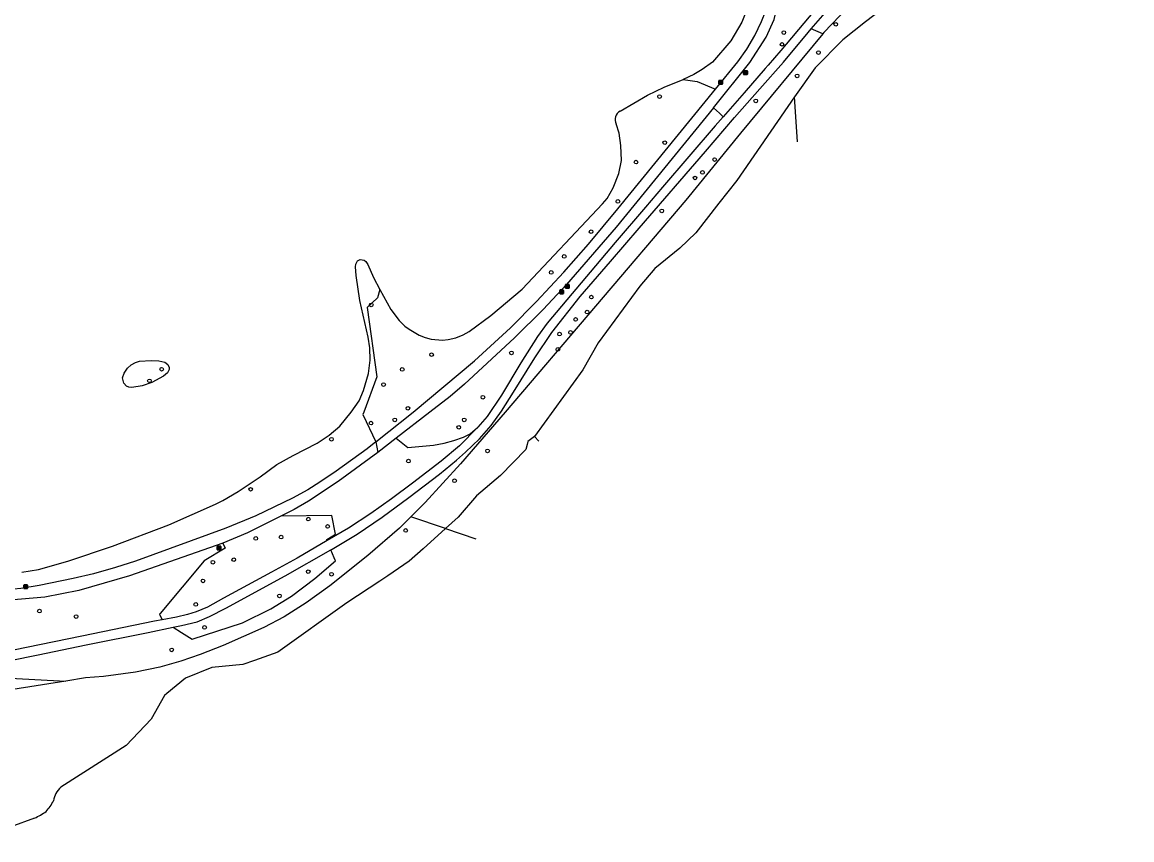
# Model space of a CAD drawing. Extents: x 158038 to 159242, y 380133 to 381214.
# Drawn here: x 158748.4 to 159044.8, y 380135.7 to 380354.3 of the extents above; entities that cross this region are included whole.
import ezdxf

# ---------------------------------------------------------------- set-up
doc = ezdxf.new("R2010")
doc.units = 0
for name, color, linetype in [('IMGEO_Afvalbak', 7, 'Continuous'), ('IMGEO_Bank', 7, 'Continuous'), ('IMGEO_Boom', 7, 'Continuous'), ('IMGEO_Fietspad_gesloten', 7, 'Continuous'), ('IMGEO_Groenvoorziening', 7, 'Continuous'), ('IMGEO_Loofbos', 7, 'Continuous'), ('IMGEO_Meer_plas_ven_vijver', 7, 'Continuous'), ('IMGEO_Oever', 7, 'Continuous'), ('IMGEO_Stuw', 7, 'Continuous'), ('IMGEO_Voetpad_halfverhard', 7, 'Continuous'), ('IMGEO_Waterloop', 7, 'Continuous')]:
    doc.layers.add(name, color=color, linetype=linetype)

msp = doc.modelspace()

# ---------------------------------------------------------------- linework, layer by layer
at = {"layer": 'IMGEO_Afvalbak'}
for p, q in [((158934.5, 380337.75), (158934.5, 380338.55)), ((158934.5, 380338.55), (158934.5, 380337.75)), ((158934.6, 380338.65), (158935.39, 380338.65)), ((158935.39, 380338.65), (158934.6, 380338.65)), ((158935.39, 380337.65), (158934.6, 380337.65)), ((158934.6, 380337.65), (158935.39, 380337.65)), ((158935.49, 380338.55), (158935.49, 380337.75)), ((158935.49, 380337.75), (158935.49, 380338.55)), ((158891.99, 380281.77), (158891.99, 380282.57)), ((158891.99, 380282.57), (158891.99, 380281.77)), ((158892.09, 380282.67), (158892.88, 380282.67)), ((158892.88, 380282.67), (158892.09, 380282.67)), ((158892.88, 380281.67), (158892.09, 380281.67)), ((158892.09, 380281.67), (158892.88, 380281.67)), ((158892.98, 380282.57), (158892.98, 380281.77)), ((158892.98, 380281.77), (158892.98, 380282.57)), ((158748.79, 380202.94), (158748.79, 380203.74)), ((158748.79, 380203.74), (158748.79, 380202.94)), ((158748.89, 380203.84), (158749.68, 380203.84)), ((158749.68, 380203.84), (158748.89, 380203.84)), ((158749.78, 380203.74), (158749.78, 380202.94)), ((158749.78, 380202.94), (158749.78, 380203.74)), ((158749.68, 380202.84), (158748.89, 380202.84)), ((158748.89, 380202.84), (158749.68, 380202.84))]:
    msp.add_line(p, q, dxfattribs=at)
for points in [[(158934.64, 380338.37), (158935.34, 380338.37), (158935.19, 380337.9), (158934.79, 380337.9), (158934.64, 380338.37)], [(158892.13, 380282.38), (158892.84, 380282.38), (158892.69, 380281.91), (158892.28, 380281.91), (158892.13, 380282.38)], [(158748.93, 380203.55), (158749.64, 380203.55), (158749.49, 380203.08), (158749.08, 380203.08), (158748.93, 380203.55)]]:
    msp.add_lwpolyline(points, dxfattribs=at)
for centre, start, end in [((158934.6, 380338.55), 90, 180), ((158934.6, 380338.55), 90, 180), ((158934.6, 380337.75), 180, 270), ((158934.6, 380337.75), 180, 270), ((158935.39, 380338.55), 0, 90), ((158935.39, 380338.55), 360, 90), ((158935.39, 380337.75), 270, 0), ((158935.39, 380337.75), 270, 0), ((158892.09, 380282.57), 90, 180), ((158892.09, 380282.57), 90, 180), ((158892.09, 380281.77), 180, 270), ((158892.09, 380281.77), 180, 270), ((158892.88, 380282.57), 0, 90), ((158892.88, 380282.57), 360, 90), ((158892.88, 380281.77), 270, 0), ((158892.88, 380281.77), 270, 0), ((158748.89, 380203.74), 90, 180), ((158748.89, 380203.74), 90, 180), ((158749.68, 380203.74), 0, 90), ((158749.68, 380203.74), 360, 90), ((158748.89, 380202.94), 180, 270), ((158748.89, 380202.94), 180, 270), ((158749.68, 380202.94), 270, 0), ((158749.68, 380202.94), 270, 0)]:
    msp.add_arc(centre, 0.1, start, end, dxfattribs=at)
at = {"layer": 'IMGEO_Bank'}
for p, q in [((158941.12, 380340.34), (158941.12, 380341.18)), ((158941.12, 380341.18), (158941.12, 380340.34)), ((158941.2, 380341.27), (158942.04, 380341.27)), ((158942.04, 380341.27), (158941.2, 380341.27)), ((158942.05, 380340.27), (158941.21, 380340.27)), ((158941.21, 380340.27), (158942.05, 380340.27)), ((158941.43, 380340.77), (158941.43, 380340.88)), ((158941.82, 380340.66), (158941.43, 380340.66)), ((158941.76, 380340.88), (158941.48, 380340.88)), ((158941.48, 380340.88), (158941.48, 380340.77)), ((158941.48, 380340.77), (158941.76, 380340.77)), ((158941.77, 380340.77), (158941.77, 380340.88)), ((158941.81, 380340.88), (158941.81, 380340.77)), ((158942.12, 380341.19), (158942.12, 380340.35)), ((158942.12, 380340.35), (158942.12, 380341.19)), ((158893.5, 380283.19), (158893.5, 380284.04)), ((158893.5, 380284.04), (158893.5, 380283.19)), ((158893.57, 380284.12), (158894.42, 380284.12)), ((158894.42, 380284.12), (158893.57, 380284.12)), ((158894.43, 380283.12), (158893.58, 380283.12)), ((158893.58, 380283.12), (158894.43, 380283.12)), ((158894.2, 380283.52), (158893.8, 380283.52)), ((158893.81, 380283.63), (158893.81, 380283.73)), ((158893.85, 380283.73), (158893.85, 380283.63)), ((158894.14, 380283.74), (158893.86, 380283.74)), ((158893.86, 380283.62), (158894.14, 380283.62)), ((158894.15, 380283.63), (158894.15, 380283.73)), ((158894.19, 380283.73), (158894.19, 380283.63)), ((158894.5, 380284.05), (158894.5, 380283.2)), ((158894.5, 380283.2), (158894.5, 380284.05)), ((158800.45, 380213.28), (158800.45, 380214.12)), ((158800.45, 380214.12), (158800.45, 380213.28)), ((158800.53, 380214.21), (158801.37, 380214.21)), ((158801.37, 380214.21), (158800.53, 380214.21)), ((158801.38, 380213.21), (158800.54, 380213.21)), ((158800.54, 380213.21), (158801.38, 380213.21)), ((158800.76, 380213.71), (158800.76, 380213.82)), ((158801.15, 380213.6), (158800.76, 380213.6)), ((158801.09, 380213.82), (158800.81, 380213.82)), ((158800.81, 380213.82), (158800.81, 380213.71)), ((158800.81, 380213.71), (158801.09, 380213.71)), ((158801.1, 380213.71), (158801.1, 380213.82)), ((158801.14, 380213.82), (158801.14, 380213.71)), ((158801.45, 380214.13), (158801.45, 380213.29)), ((158801.45, 380213.29), (158801.45, 380214.13))]:
    msp.add_line(p, q, dxfattribs=at)
for points in [[(158941.37, 380340.66), (158941.23, 380340.66), (158941.34, 380340.77), (158941.43, 380340.77)], [(158941.43, 380340.88), (158941.34, 380340.88), (158941.34, 380341.05), (158941.9, 380341.05), (158941.9, 380340.88), (158941.82, 380340.88)], [(158941.42, 380340.66), (158941.42, 380340.45), (158941.38, 380340.45), (158941.38, 380340.66)], [(158941.82, 380340.77), (158941.9, 380340.77), (158942.02, 380340.66), (158941.88, 380340.66)], [(158941.87, 380340.66), (158941.87, 380340.45), (158941.83, 380340.45), (158941.83, 380340.66)], [(158893.75, 380283.52), (158893.6, 380283.52), (158893.72, 380283.62), (158893.8, 380283.62)], [(158893.8, 380283.74), (158893.72, 380283.74), (158893.72, 380283.9), (158894.28, 380283.9), (158894.28, 380283.74), (158894.2, 380283.74)], [(158893.8, 380283.51), (158893.8, 380283.3), (158893.75, 380283.3), (158893.75, 380283.51)], [(158894.2, 380283.62), (158894.28, 380283.62), (158894.39, 380283.52), (158894.25, 380283.52)], [(158894.25, 380283.51), (158894.25, 380283.3), (158894.2, 380283.3), (158894.2, 380283.51)], [(158800.7, 380213.6), (158800.56, 380213.6), (158800.67, 380213.71), (158800.76, 380213.71)], [(158800.76, 380213.82), (158800.67, 380213.82), (158800.67, 380213.99), (158801.23, 380213.99), (158801.23, 380213.82), (158801.15, 380213.82)], [(158800.75, 380213.6), (158800.75, 380213.39), (158800.71, 380213.39), (158800.71, 380213.6)], [(158801.15, 380213.71), (158801.23, 380213.71), (158801.35, 380213.6), (158801.21, 380213.6)], [(158801.2, 380213.6), (158801.2, 380213.39), (158801.16, 380213.39), (158801.16, 380213.6)]]:
    msp.add_lwpolyline(points, dxfattribs=at)
for centre, radius, start, end in [((158941.2, 380341.19), 0.0779, 92.4484, 184.2845), ((158941.2, 380341.19), 0.0779, 92.4484, 184.2845), ((158941.2, 380340.34), 0.0779, 182.4484, 274.2845), ((158941.2, 380340.34), 0.0779, 182.4484, 274.2845), ((158941.37, 380340.66), 0.00671, 2.8957, 87.1043), ((158941.43, 380340.66), 0.00671, 92.8957, 177.1043), ((158941.43, 380340.88), 0.00671, 2.8957, 87.1043), ((158941.43, 380340.77), 0.00671, 272.8957, 357.1043), ((158941.48, 380340.88), 0.00671, 92.8957, 177.1043), ((158941.48, 380340.77), 0.00671, 182.8957, 267.1043), ((158941.76, 380340.88), 0.00671, 2.8957, 87.1043), ((158941.76, 380340.77), 0.00671, 272.8957, 357.1043), ((158941.82, 380340.88), 0.00671, 92.8957, 177.1043), ((158941.82, 380340.77), 0.00671, 182.8957, 267.1043), ((158941.82, 380340.66), 0.00671, 2.8957, 87.1043), ((158941.88, 380340.66), 0.00671, 92.8957, 177.1043), ((158942.05, 380341.19), 0.0779, 2.4484, 94.2845), ((158942.05, 380341.19), 0.0779, 2.4484, 94.2845), ((158942.05, 380340.34), 0.0779, 272.4484, 4.2845), ((158942.05, 380340.34), 0.0779, 272.4484, 4.2845), ((158893.58, 380284.04), 0.0779, 92.4484, 184.2845), ((158893.58, 380284.04), 0.0779, 92.4484, 184.2845), ((158893.58, 380283.2), 0.0779, 182.4484, 274.2845), ((158893.58, 380283.2), 0.0779, 182.4484, 274.2845), ((158893.75, 380283.51), 0.00671, 2.8957, 87.1043), ((158893.8, 380283.73), 0.00671, 2.8957, 87.1043), ((158893.8, 380283.63), 0.00671, 272.8957, 357.1043), ((158893.8, 380283.51), 0.00671, 92.8957, 177.1043), ((158893.86, 380283.73), 0.00671, 92.8957, 177.1043), ((158893.86, 380283.63), 0.00671, 182.8957, 267.1043), ((158894.14, 380283.73), 0.00671, 2.8957, 87.1043), ((158894.14, 380283.63), 0.00671, 272.8957, 357.1043), ((158894.2, 380283.73), 0.00671, 92.8957, 177.1043), ((158894.2, 380283.63), 0.00671, 182.8957, 267.1043), ((158894.2, 380283.51), 0.00671, 2.8957, 87.1043), ((158894.25, 380283.51), 0.00671, 92.8957, 177.1043), ((158894.42, 380284.04), 0.0779, 2.4484, 94.2845), ((158894.42, 380284.04), 0.0779, 2.4484, 94.2845), ((158894.42, 380283.2), 0.0779, 272.4484, 4.2845), ((158894.42, 380283.2), 0.0779, 272.4484, 4.2845), ((158800.53, 380214.13), 0.0779, 92.4484, 184.2845), ((158800.53, 380214.13), 0.0779, 92.4484, 184.2845), ((158800.53, 380213.29), 0.0779, 182.4484, 274.2845), ((158800.53, 380213.29), 0.0779, 182.4484, 274.2845), ((158800.7, 380213.6), 0.00671, 2.8957, 87.1043), ((158800.76, 380213.6), 0.00671, 92.8957, 177.1043), ((158800.76, 380213.82), 0.00671, 2.8957, 87.1043), ((158800.76, 380213.71), 0.00671, 272.8957, 357.1043), ((158800.81, 380213.82), 0.00671, 92.8957, 177.1043), ((158800.81, 380213.71), 0.00671, 182.8957, 267.1043), ((158801.09, 380213.82), 0.00671, 2.8957, 87.1043), ((158801.09, 380213.71), 0.00671, 272.8957, 357.1043), ((158801.15, 380213.82), 0.00671, 92.8957, 177.1043), ((158801.15, 380213.71), 0.00671, 182.8957, 267.1043), ((158801.15, 380213.6), 0.00671, 2.8957, 87.1043), ((158801.21, 380213.6), 0.00671, 92.8957, 177.1043), ((158801.38, 380214.13), 0.0779, 2.4484, 94.2845), ((158801.38, 380214.13), 0.0779, 2.4484, 94.2845), ((158801.38, 380213.29), 0.0779, 272.4484, 4.2845), ((158801.38, 380213.29), 0.0779, 272.4484, 4.2845)]:
    msp.add_arc(centre, radius, start, end, dxfattribs=at)
at = {"layer": 'IMGEO_Boom'}
for centre in [(158951.87, 380351.47), (158965.74, 380353.68), (158951.37, 380348.33), (158961.11, 380346.13), (158955.43, 380339.89), (158918.68, 380334.36), (158944.36, 380333.21), (158920.06, 380322.05), (158912.38, 380316.84), (158933.38, 380317.52), (158928.13, 380312.61), (158930.13, 380314.1), (158907.54, 380306.34), (158919.25, 380303.81), (158900.38, 380298.25), (158893.21, 380291.63), (158889.71, 380287.37), (158900.44, 380280.78), (158841.63, 380278.7), (158899.29, 380276.77), (158896.24, 380274.8), (158891.94, 380270.89), (158894.9, 380271.34), (158857.76, 380265.38), (158879.09, 380265.86), (158891.49, 380266.78), (158785.63, 380261.48), (158849.9, 380261.45), (158782.36, 380258.39), (158844.94, 380257.39), (158871.47, 380254.02), (158851.43, 380251.04), (158841.57, 380247.09), (158847.91, 380247.94), (158866.49, 380247.94), (158865.02, 380245.97), (158830.98, 380242.78), (158872.71, 380239.66), (158851.57, 380236.93), (158809.41, 380229.39), (158863.89, 380231.68), (158824.82, 380221.43), (158829.98, 380219.46), (158850.83, 380218.39), (158810.79, 380216.25), (158817.55, 380216.63), (158799.33, 380209.9), (158804.9, 380210.59), (158824.8, 380207.39), (158831.04, 380206.69), (158796.67, 380204.91), (158817.11, 380200.89), (158752.98, 380196.83), (158794.76, 380198.62), (158762.77, 380195.38), (158797.11, 380192.48), (158788.31, 380186.48)]:
    msp.add_circle(centre, 0.489, dxfattribs=at)
at = {"layer": 'IMGEO_Fietspad_gesloten'}
for points in [[(158959.14, 380352.45), (158963.51, 380357.5), (158968.39, 380362.75), (158973.16, 380366.85), (158980.55, 380372.38), (158989.58, 380378.54), (158997.98, 380383.57), (159002.8, 380386.25), (159007.61, 380388.58), (159012, 380390.62), (159016.47, 380392.39), (159020.61, 380393.85), (159032.83, 380398.05), (159040.6, 380400.81), (159043.97, 380402.14)], [(159027.88, 380399.03), (159023.22, 380397.43), (159015.98, 380394.83), (159010.88, 380392.82), (159004.55, 380389.85), (158999.81, 380387.44), (158993.71, 380383.93), (158987.69, 380380.14), (158982.35, 380376.57), (158976.2, 380372.24), (158972.21, 380369.16), (158970.42, 380367.72), (158969.01, 380366.58), (158966.37, 380364.13), (158962.1, 380359.67), (158962.02, 380359.57), (158958.68, 380355.68), (158951.06, 380346.64), (158947.68, 380342.79), (158946.87, 380341.87), (158941.28, 380335.37), (158935.64, 380328.98)], [(158830.87, 380213.21), (158831.22, 380213.41), (158837.88, 380217.45), (158844.52, 380221.91), (158851.64, 380227.17), (158859.84, 380233.47), (158864.44, 380237.21), (158866.8, 380239.29), (158870.54, 380242.89), (158873.66, 380246.48), (158876.46, 380250.28), (158879.67, 380255.4), (158885.33, 380264.52), (158889.84, 380271.27), (158897.42, 380280.9), (158905.52, 380290.33), (158913.23, 380299.18), (158930.96, 380319.67), (158938.71, 380328.8), (158945.45, 380336.45), (158951.82, 380343.55), (158958.34, 380351.52), (158959.14, 380352.45)], [(158935.64, 380328.98), (158933.5, 380326.55), (158919.45, 380310.18), (158914.91, 380304.78), (158906.77, 380295.39), (158888.65, 380273.77), (158886.07, 380270.21), (158881.62, 380263.22), (158876.39, 380254.56), (158872.57, 380248.89), (158870.13, 380246), (158870.04, 380245.91)], [(158870.04, 380245.91), (158865.18, 380241.06), (158860.28, 380236.92), (158852.68, 380231.06), (158847.03, 380226.83), (158841.54, 380222.92), (158835.52, 380218.97), (158829.87, 380215.67)], [(158829.87, 380215.67), (158821.87, 380210.98), (158814.94, 380207.27), (158802.19, 380200.26), (158797.87, 380197.91), (158794.88, 380196.65), (158792.56, 380195.89), (158789.59, 380195.26), (158785.74, 380194.5)], [(158788.75, 380192.52), (158790.95, 380192.96), (158795.16, 380194.01), (158798.39, 380195.39), (158802.8, 380197.64), (158818.61, 380206.28), (158830.87, 380213.21)], [(158785.74, 380194.5), (158783.72, 380194.11), (158764.28, 380190.17), (158738.57, 380184.87), (158727.54, 380182.61)], [(158726.94, 380179.91), (158729.35, 380180.39), (158738.02, 380182.19), (158752.67, 380185.17), (158765.5, 380187.8), (158782.07, 380191.15), (158788.75, 380192.52)]]:
    msp.add_lwpolyline(points, dxfattribs=at)
at = {"layer": 'IMGEO_Groenvoorziening'}
for points in [[(159044.84, 380400.02), (159014.45, 380389.11), (159007.48, 380386.3), (159000, 380382.71), (158995.56, 380380.23), (158992.66, 380378.43), (158986.77, 380374.25), (158982.46, 380370.83), (158975.52, 380364.84), (158971.07, 380360.5), (158962.56, 380351.51), (158962.26, 380351.14)], [(158962.26, 380351.14), (158959.14, 380352.45)], [(158962.26, 380351.14), (158940.33, 380324.57), (158925.69, 380306.72), (158877.45, 380250), (158865.48, 380236.18), (158856.08, 380225.83), (158852.19, 380222.01)], [(158935.64, 380328.98), (158934.68, 380329.89), (158933.12, 380331.35)], [(158848.33, 380243.06), (158851.42, 380240.57), (158858.29, 380241.16), (158861.14, 380241.74), (158863.73, 380242.48), (158866.31, 380243.37), (158868.09, 380244.26), (158869.36, 380245.34), (158870.04, 380245.91)], [(158852.19, 380222.01), (158849.15, 380219.01), (158840.7, 380211.66), (158830.58, 380203.62), (158824.24, 380199.06), (158818.35, 380195.34), (158812.97, 380192.48), (158802.04, 380187.64), (158795.93, 380185.22), (158790.72, 380183.42), (158785.17, 380181.87), (158778.62, 380180.53), (158770.05, 380179.33), (158765.32, 380178.97), (158760.06, 380178.14)], [(158788.75, 380192.52), (158790.92, 380191.14), (158793.81, 380189.3), (158807.22, 380193.67), (158814.84, 380197.47), (158820.35, 380200.8), (158826.53, 380205.54), (158832.07, 380210.26), (158831.75, 380211.04), (158830.87, 380213.21)], [(158726.94, 380179.91), (158760.06, 380178.14)], [(158760.06, 380178.14), (158600.75, 380153.09), (158582.48, 380150.72)]]:
    msp.add_lwpolyline(points, dxfattribs=at)
at = {"layer": 'IMGEO_Loofbos'}
for points in [[(158924.97, 380338.94), (158928.69, 380338.4), (158933.63, 380336.37)], [(158843.96, 380282.84), (158843.31, 380280.57), (158840.52, 380278.01), (158843.15, 380259.5), (158839.64, 380250), (158839.41, 380249.37), (158842.86, 380242.12)], [(158829.87, 380215.67), (158829.73, 380216), (158832.11, 380217.38), (158831.13, 380222.36), (158817.44, 380222.2)], [(158802.02, 380215.02), (158802.62, 380213.7), (158796.97, 380210.26), (158785.25, 380196.24), (158785.09, 380196.05), (158785.74, 380194.5)]]:
    msp.add_lwpolyline(points, dxfattribs=at)
at = {"layer": 'IMGEO_Meer_plas_ven_vijver'}
for points in [[(158933.65, 380398.47), (158936.3, 380395.79), (158938.95, 380392.47), (158940.78, 380388.79), (158945.07, 380375.42), (158945.21, 380372.9), (158944.64, 380366.62), (158943.67, 380361.84), (158940.64, 380354.27), (158937.67, 380349.23), (158932.77, 380343.58), (158930.07, 380341.63), (158927.84, 380340.3), (158924.97, 380338.94)], [(158908.1, 380330.46), (158915.48, 380334.71), (158919.89, 380336.85), (158924.97, 380338.94)], [(158843.96, 380282.84), (158846.85, 380277.46), (158849.11, 380274.5), (158850.63, 380273), (158851.74, 380272.16), (158854.46, 380270.6), (158856.08, 380269.93), (158857.61, 380269.54), (158860.68, 380269.28), (158862.17, 380269.41), (158864.23, 380269.9), (158866.21, 380270.65), (158867.8, 380271.6), (158873.62, 380275.83), (158881.95, 380282.88), (158903.38, 380305.66), (158904.64, 380307.15), (158906.29, 380309.94), (158907.79, 380313.82), (158908.48, 380317.3), (158908.31, 380321.33), (158907.86, 380324.57), (158907.09, 380327.04)], [(158748.25, 380207.26), (158752.72, 380207.98), (158760.54, 380210.22), (158772.54, 380214.16), (158787.51, 380219.93), (158799.99, 380225.4), (158802.02, 380226.41), (158806.11, 380228.79), (158811.92, 380232.71), (158816.44, 380236.02), (158820.77, 380238.46), (158827.16, 380241.7), (158830.35, 380243.88), (158833.23, 380246.31), (158836.3, 380250), (158838.4, 380253), (158839.58, 380255.79), (158840.91, 380260.39), (158841.3, 380263.91), (158841.26, 380267.17), (158840.8, 380270.1), (158838.61, 380279.87), (158837.58, 380286.5), (158837.4, 380288.9), (158837.47, 380289.56), (158837.92, 380290.43), (158838.67, 380290.78), (158839.76, 380290.6), (158840.18, 380290.27), (158840.73, 380289.5), (158842.23, 380286.04), (158843.96, 380282.84)], [(158775.66, 380260.48), (158776.53, 380261.79), (158777.51, 380262.66), (158778.63, 380263.33), (158779.67, 380263.61), (158782.79, 380263.85), (158784.85, 380263.73), (158786.44, 380263.37), (158787.3, 380262.72), (158787.64, 380261.93), (158787.61, 380261.4), (158787.18, 380260.49), (158786.15, 380259.64), (158783.03, 380257.94), (158780.46, 380257.01), (158777.67, 380256.62), (158776.82, 380256.7), (158776.27, 380256.97), (158775.54, 380257.76), (158775.19, 380259.15), (158775.66, 380260.48)]]:
    msp.add_lwpolyline(points, dxfattribs=at)
msp.add_arc((158909.27, 380328.25), 2.49, 117.8456, 209.2539, dxfattribs=at)
at = {"layer": 'IMGEO_Oever'}
msp.add_lwpolyline([(158861.46, 380218.89), (158852.19, 380222.01)], dxfattribs=at)
at = {"layer": 'IMGEO_Stuw'}
msp.add_lwpolyline([(158885.24, 380243.52), (158886.37, 380242.27)], dxfattribs=at)
at = {"layer": 'IMGEO_Voetpad_halfverhard'}
for points in [[(158933.63, 380336.37), (158939.61, 380343.68), (158942, 380347.07), (158944.1, 380350.66), (158945.88, 380354.4), (158947.02, 380357.26), (158947.86, 380360), (158948.41, 380362.85), (158948.66, 380366.21), (158948.64, 380368.46), (158948.09, 380373.66), (158947.3, 380377.71), (158946.14, 380381.87), (158944.94, 380385.4), (158943.49, 380388.7), (158941.45, 380392.3), (158938.78, 380395.28), (158934.79, 380399.39)], [(158933.12, 380331.35), (158942.77, 380343.46), (158947.13, 380350.28), (158949.27, 380354.95), (158950.87, 380361.71), (158950.69, 380371.94), (158949.49, 380380.84)], [(158842.86, 380242.12), (158852.79, 380250), (158869.21, 380263.74), (158878.88, 380272.54), (158885.76, 380279.57), (158893.11, 380287.43), (158899.64, 380294.9), (158907.48, 380304.33), (158933.63, 380336.37)], [(158933.12, 380331.35), (158907.04, 380299.5), (158893.84, 380284.16), (158887.58, 380277.43), (158879.9, 380269.86), (158866.52, 380257.52), (158862.73, 380254.24), (158857.27, 380250), (158848.33, 380243.06)], [(158842.86, 380242.12), (158840.5, 380240.25), (158832.27, 380234.28), (158827.89, 380231.28), (158824.69, 380229.29), (158820.58, 380227.05), (158810.8, 380222.27), (158802.75, 380219.01), (158778.66, 380210.23), (158773.29, 380208.46), (158767.44, 380206.83), (158762.02, 380205.54), (158752.92, 380203.65), (158748.01, 380202.86), (158744.25, 380202.57), (158736.71, 380202.99)], [(158842.86, 380242.12), (158843.38, 380239.22)], [(158848.33, 380243.06), (158843.38, 380239.22)], [(158843.38, 380239.22), (158832.8, 380231.51), (158824.88, 380226.27), (158821.01, 380224.04), (158817.44, 380222.2)], [(158817.44, 380222.2), (158808.54, 380217.77), (158802.02, 380215.02)], [(158802.02, 380215.02), (158777, 380206.3), (158763.5, 380202.34), (158754.4, 380200.61), (158745.09, 380199.78), (158740.93, 380199.78), (158732.17, 380200.22), (158727.65, 380200.08)]]:
    msp.add_lwpolyline(points, dxfattribs=at)
at = {"layer": 'IMGEO_Waterloop'}
for points in [[(159036.61, 380391), (159030.28, 380387.42), (159026.18, 380385.17), (159019.03, 380382.74), (159011.1, 380379.95), (159004.2, 380376.75), (158997.39, 380372.23), (158982.93, 380361.51), (158973.65, 380354.35), (158967.64, 380349.55), (158960.25, 380342.02), (158954.74, 380334.33)], [(158954.74, 380334.33), (158939.33, 380311.91), (158934.48, 380305.85), (158928.32, 380297.96), (158924.06, 380293.88), (158917.38, 380288.44), (158913.37, 380283.66), (158902.23, 380268.52), (158898.15, 380261.35), (158885.24, 380243.52)], [(158955.53, 380322.29), (158954.74, 380334.33)], [(158885.24, 380243.52), (158883.49, 380242.15), (158883.3, 380241.39), (158882.97, 380240.01), (158876.13, 380233.05), (158869.75, 380227.67), (158864.88, 380221.98), (158861.46, 380218.89)], [(158886.37, 380242.27), (158885.24, 380243.52)], [(158861.46, 380218.89), (158855.5, 380213.52), (158851.75, 380210.15), (158846.04, 380206.26), (158843.93, 380204.83), (158835.11, 380199.06), (158816.7, 380185.85), (158810.4, 380183.64), (158807.28, 380182.54), (158799.06, 380181.81), (158791.99, 380178.9), (158787.03, 380174.84), (158786.35, 380174.28), (158782.8, 380167.98), (158776.15, 380160.95), (158758.67, 380149.75)], [(158861.46, 380218.89), (158869.58, 380216.16)], [(158751.69, 380141.54), (158745.31, 380139.2), (158741.61, 380137.52), (158735.92, 380136.16), (158733.38, 380135.71), (158709.11, 380136.75), (158701.47, 380141.65), (158686.96, 380145.21), (158680.09, 380144.99), (158674.58, 380145.97)]]:
    msp.add_lwpolyline(points, dxfattribs=at)
for centre, radius, start, end in [((158762.57, 380145.32), 5.9, 131.3334, 171.8999), ((158747.29, 380150.63), 10.45, 315.5488, 334.6405), ((158746.5, 380153.99), 13.49, 292.597, 307.6641)]:
    msp.add_arc(centre, radius, start, end, dxfattribs=at)

doc.saveas('drawing.dxf')
